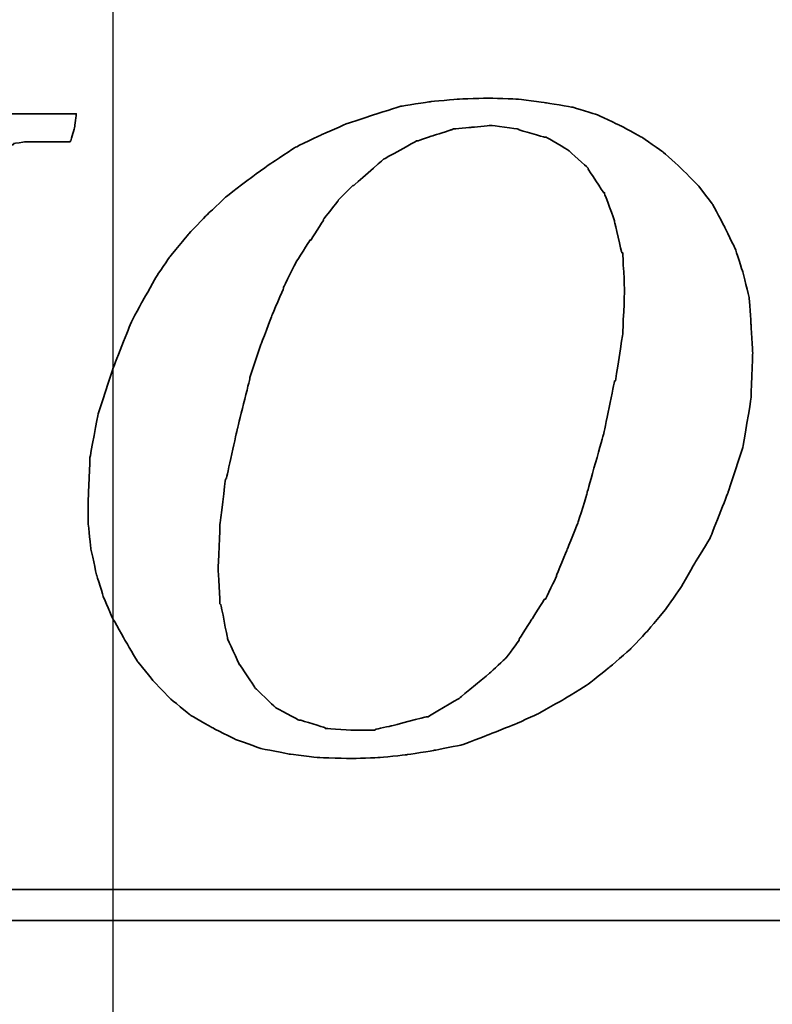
# Model space of a CAD drawing. Header units: millimetres. Extents: x -227 to 3135, y -1502 to 860.
# Tile 577 of 582: x 1249.36 to 1254.26, y -205.84 to -199.43. Entities that reach past the tile are written whole.
import ezdxf

# ---------------------------------------------------------------- set-up
doc = ezdxf.new("R2010")
doc.units = ezdxf.units.MM
doc.layers.add('2', color=7, linetype='CONTINUOUS', true_color=0xffffff)
doc.layers.add('DIM', color=4, linetype='CONTINUOUS')
doc.layers.add('layer 1', color=7, linetype='CONTINUOUS')

# ---------------------------------------------------------------- blocks, each defined once
blk = doc.blocks.new('TBI MOTION logo(完整正式版)')
at = {"layer": 'layer 1', "color": 22, "lineweight": 35}
for points, knots in [([(35.79625, -6.98375), (35.79625, -6.98375), (36.23125, -7.43875), (36.23125, -7.43875), (36.23125, -7.43875), (36.23125, -7.43875), (36.75625, -7.87125), (36.75625, -7.87125), (36.75625, -7.87125), (36.75625, -7.87125), (37.33125, -8.20375), (37.33125, -8.20375), (37.33125, -8.20375), (37.33125, -8.20375), (37.95625, -8.51875), (37.95625, -8.51875), (37.95625, -8.51875), (37.95625, -8.51875), (38.62625, -8.75875), (38.62625, -8.75875), (38.62625, -8.75875), (38.62625, -8.75875), (39.37125, -8.90375), (39.37125, -8.90375), (39.37125, -8.90375), (39.37125, -8.90375), (40.14125, -8.99875), (40.14125, -8.99875), (40.14125, -8.99875), (40.14125, -8.99875), (41.02625, -9.02375), (41.02625, -9.02375), (41.02625, -9.02375), (41.02625, -9.02375), (41.74625, -8.99875), (41.74625, -8.99875), (41.74625, -8.99875), (41.74625, -8.99875), (42.46625, -8.92375), (42.46625, -8.92375), (42.46625, -8.92375), (42.46625, -8.92375), (43.21125, -8.80625), (43.21125, -8.80625), (43.21125, -8.80625), (43.21125, -8.80625), (43.93125, -8.66375), (43.93125, -8.66375), (43.93125, -8.66375), (43.93125, -8.66375), (44.62625, -8.39875), (44.62625, -8.39875), (44.62625, -8.39875), (44.62625, -8.39875), (45.29625, -8.13375), (45.29625, -8.13375), (45.29625, -8.13375), (45.29625, -8.13375), (45.94625, -7.84375), (45.94625, -7.84375), (45.94625, -7.84375), (45.94625, -7.84375), (46.61625, -7.46375), (46.61625, -7.46375), (46.61625, -7.46375), (46.61625, -7.46375), (47.24125, -7.07875), (47.24125, -7.07875), (47.24125, -7.07875), (47.24125, -7.07875), (47.81625, -6.62375), (47.81625, -6.62375), (47.81625, -6.62375), (47.81625, -6.62375), (48.36875, -6.14375), (48.36875, -6.14375), (48.36875, -6.14375), (48.36875, -6.14375), (48.84625, -5.64125), (48.84625, -5.64125), (48.84625, -5.64125), (48.84625, -5.64125), (49.32625, -5.06375), (49.32625, -5.06375), (49.32625, -5.06375), (49.32625, -5.06375), (49.71125, -4.51374), (49.71125, -4.51374), (49.71125, -4.51374), (49.71125, -4.51374), (50.09625, -3.83874), (50.09625, -3.83874), (50.09625, -3.83874), (50.09625, -3.83874), (50.48125, -3.21374), (50.48125, -3.21374), (50.48125, -3.21374), (50.48125, -3.21374), (50.96125, -1.99125), (50.96125, -1.99125), (50.96125, -1.99125), (50.96125, -1.99125), (51.34375, -0.81875), (51.34375, -0.81875), (51.34375, -0.81875), (51.34375, -0.81875), (51.56125, 0.45624), (51.56125, 0.45624), (51.56125, 0.45624), (51.56125, 0.45624), (51.60625, 1.67624), (51.60625, 1.67624), (51.60625, 1.67624), (51.60625, 1.67624), (51.56125, 2.44625), (51.56125, 2.44625), (51.56125, 2.44625), (51.56125, 2.44625), (51.51125, 3.14125), (51.51125, 3.14125), (51.51125, 3.14125), (51.51125, 3.14125), (51.34375, 3.81125), (51.34375, 3.81125), (51.34375, 3.81125), (51.34375, 3.81125), (51.15125, 4.41125), (51.15125, 4.41125), (51.15125, 4.41125), (51.15125, 4.41125), (50.86125, 5.01125), (50.86125, 5.01125), (50.86125, 5.01125), (50.86125, 5.01125), (50.55125, 5.58875), (50.55125, 5.58875), (50.55125, 5.58875), (50.55125, 5.58875), (50.16625, 6.09125), (50.16625, 6.09125), (50.16625, 6.09125), (50.16625, 6.09125), (49.71125, 6.54875), (49.71125, 6.54875), (49.71125, 6.54875), (49.71125, 6.54875), (49.23125, 6.98125), (49.23125, 6.98125), (49.23125, 6.98125), (49.23125, 6.98125), (48.67875, 7.36625), (48.67875, 7.36625), (48.67875, 7.36625), (48.67875, 7.36625), (48.10375, 7.67625), (48.10375, 7.67625), (48.10375, 7.67625), (48.10375, 7.67625), (47.48125, 7.96375), (47.48125, 7.96375), (47.48125, 7.96375), (47.48125, 7.96375), (46.85625, 8.15625), (46.85625, 8.15625), (46.85625, 8.15625), (46.85625, 8.15625), (46.13625, 8.27624), (46.13625, 8.27624), (46.13625, 8.27624), (46.13625, 8.27624), (45.39125, 8.37125), (45.39125, 8.37125), (45.39125, 8.37125), (45.39125, 8.37125), (44.62625, 8.39624), (44.62625, 8.39624), (44.62625, 8.39624), (44.62625, 8.39624), (43.83625, 8.37125), (43.83625, 8.37125), (43.83625, 8.37125), (43.83625, 8.37125), (43.09125, 8.30125), (43.09125, 8.30125), (43.09125, 8.30125), (43.09125, 8.30125), (42.32125, 8.18125), (42.32125, 8.18125), (42.32125, 8.18125), (42.32125, 8.18125), (41.62875, 7.96375), (41.62875, 7.96375), (41.62875, 7.96375), (41.62875, 7.96375), (40.90625, 7.72625), (40.90625, 7.72625), (40.90625, 7.72625), (40.90625, 7.72625), (40.23624, 7.43625), (40.23624, 7.43625), (40.23624, 7.43625), (40.23624, 7.43625), (39.54124, 7.10125), (39.54124, 7.10125), (39.54124, 7.10125), (39.54124, 7.10125), (38.91625, 6.69125), (38.91625, 6.69125), (38.91625, 6.69125), (38.91625, 6.69125), (38.31625, 6.26125), (38.31625, 6.26125), (38.31625, 6.26125), (38.31625, 6.26125), (37.69125, 5.78125), (37.69125, 5.78125), (37.69125, 5.78125), (37.69125, 5.78125), (37.18625, 5.30125), (37.18625, 5.30125), (37.18625, 5.30125), (37.18625, 5.30125), (36.70625, 4.79624), (36.70625, 4.79624), (36.70625, 4.79624), (36.70625, 4.79624), (36.23125, 4.22125), (36.23125, 4.22125), (36.23125, 4.22125), (36.23125, 4.22125), (35.87124, 3.69375), (35.87124, 3.69375), (35.87124, 3.69375), (35.87124, 3.69375), (35.53125, 3.09125), (35.53125, 3.09125), (35.53125, 3.09125), (35.53125, 3.09125), (35.19875, 2.47125), (35.19875, 2.47125), (35.19875, 2.47125), (35.19875, 2.47125), (34.71625, 1.24625), (34.71625, 1.24625), (34.71625, 1.24625), (34.71625, 1.24625), (34.33125, 0.06874), (34.33125, 0.06874), (34.33125, 0.06874), (34.33125, 0.06874), (34.11625, -1.07875), (34.11625, -1.07875), (34.11625, -1.07875), (34.11625, -1.07875), (34.07125, -2.15875), (34.07125, -2.15875), (34.07125, -2.15875), (34.07125, -2.15875), (34.07125, -2.85375), (34.07125, -2.85375), (34.07125, -2.85375), (34.07125, -2.85375), (34.14125, -3.50375), (34.14125, -3.50375), (34.14125, -3.50375), (34.14125, -3.50375), (34.28625, -4.17375), (34.28625, -4.17375), (34.28625, -4.17375), (34.28625, -4.17375), (34.47625, -4.77624), (34.47625, -4.77624), (34.47625, -4.77624), (34.47625, -4.77624), (34.71625, -5.32625), (34.71625, -5.32625), (34.71625, -5.32625), (34.71625, -5.32625), (35.05375, -5.92875), (35.05375, -5.92875), (35.05375, -5.92875), (35.05375, -5.92875), (35.36375, -6.45375), (35.36375, -6.45375), (35.36375, -6.45375), (35.36375, -6.45375), (35.79625, -6.98375), (35.79625, -6.98375)], [0, 0, 0, 0, 0.01388889, 0.01388889, 0.01388889, 0.0138889, 0.02777778, 0.02777778, 0.02777778, 0.02777779, 0.04166667, 0.04166667, 0.04166667, 0.04166668, 0.05555556, 0.05555556, 0.05555556, 0.05555557, 0.06944444, 0.06944444, 0.06944444, 0.06944445, 0.08333333, 0.08333333, 0.08333333, 0.08333334, 0.09722222, 0.09722222, 0.09722222, 0.09722223, 0.11111111, 0.11111111, 0.11111111, 0.11111112, 0.125, 0.125, 0.125, 0.12500001, 0.13888889, 0.13888889, 0.13888889, 0.1388889, 0.15277778, 0.15277778, 0.15277778, 0.15277779, 0.16666667, 0.16666667, 0.16666667, 0.16666668, 0.18055556, 0.18055556, 0.18055556, 0.18055557, 0.19444444, 0.19444444, 0.19444444, 0.19444445, 0.20833333, 0.20833333, 0.20833333, 0.20833334, 0.22222222, 0.22222222, 0.22222222, 0.22222223, 0.23611111, 0.23611111, 0.23611111, 0.23611112, 0.25, 0.25, 0.25, 0.25000001, 0.26388889, 0.26388889, 0.26388889, 0.2638889, 0.27777778, 0.27777778, 0.27777778, 0.27777779, 0.29166667, 0.29166667, 0.29166667, 0.29166668, 0.30555556, 0.30555556, 0.30555556, 0.30555557, 0.31944444, 0.31944444, 0.31944444, 0.31944445, 0.33333333, 0.33333333, 0.33333333, 0.33333334, 0.34722222, 0.34722222, 0.34722222, 0.34722223, 0.36111111, 0.36111111, 0.36111111, 0.36111112, 0.375, 0.375, 0.375, 0.37500001, 0.38888889, 0.38888889, 0.38888889, 0.3888889, 0.40277778, 0.40277778, 0.40277778, 0.40277779, 0.41666667, 0.41666667, 0.41666667, 0.41666668, 0.43055556, 0.43055556, 0.43055556, 0.43055557, 0.44444444, 0.44444444, 0.44444444, 0.44444445, 0.45833333, 0.45833333, 0.45833333, 0.45833334, 0.47222222, 0.47222222, 0.47222222, 0.47222223, 0.48611111, 0.48611111, 0.48611111, 0.48611112, 0.5, 0.5, 0.5, 0.50000001, 0.51388889, 0.51388889, 0.51388889, 0.5138889, 0.52777778, 0.52777778, 0.52777778, 0.52777779, 0.54166667, 0.54166667, 0.54166667, 0.54166668, 0.55555556, 0.55555556, 0.55555556, 0.55555557, 0.56944444, 0.56944444, 0.56944444, 0.56944445, 0.58333333, 0.58333333, 0.58333333, 0.58333334, 0.59722222, 0.59722222, 0.59722222, 0.59722223, 0.61111111, 0.61111111, 0.61111111, 0.61111112, 0.625, 0.625, 0.625, 0.62500001, 0.63888889, 0.63888889, 0.63888889, 0.6388889, 0.65277778, 0.65277778, 0.65277778, 0.65277779, 0.66666667, 0.66666667, 0.66666667, 0.66666668, 0.68055556, 0.68055556, 0.68055556, 0.68055557, 0.69444444, 0.69444444, 0.69444444, 0.69444445, 0.70833333, 0.70833333, 0.70833333, 0.70833334, 0.72222222, 0.72222222, 0.72222222, 0.72222223, 0.73611111, 0.73611111, 0.73611111, 0.73611112, 0.75, 0.75, 0.75, 0.75000001, 0.76388889, 0.76388889, 0.76388889, 0.7638889, 0.77777778, 0.77777778, 0.77777778, 0.77777779, 0.79166667, 0.79166667, 0.79166667, 0.79166668, 0.80555556, 0.80555556, 0.80555556, 0.80555557, 0.81944444, 0.81944444, 0.81944444, 0.81944445, 0.83333333, 0.83333333, 0.83333333, 0.83333334, 0.84722222, 0.84722222, 0.84722222, 0.84722223, 0.86111111, 0.86111111, 0.86111111, 0.86111112, 0.875, 0.875, 0.875, 0.87500001, 0.88888889, 0.88888889, 0.88888889, 0.8888889, 0.90277778, 0.90277778, 0.90277778, 0.90277779, 0.91666667, 0.91666667, 0.91666667, 0.91666668, 0.93055556, 0.93055556, 0.93055556, 0.93055557, 0.94444444, 0.94444444, 0.94444444, 0.94444445, 0.95833333, 0.95833333, 0.95833333, 0.95833334, 0.97222222, 0.97222222, 0.97222222, 0.97222223, 0.98611111, 0.98611111, 0.98611111, 0.98611112, 1, 1, 1, 1]), ([(22.26375, -7.94375), (22.26375, -7.94375), (22.26375, -7.96625), (22.26375, -7.96625), (22.26375, -7.96625), (22.26375, -7.96625), (22.24125, -7.99125), (22.24125, -7.99125), (22.24125, -7.99125), (22.24125, -7.99125), (22.14625, -8.34875), (22.14625, -8.34875), (22.14625, -8.34875), (22.14625, -8.34875), (22.07625, -8.68625), (22.07625, -8.68625), (22.07625, -8.68625), (22.07625, -8.68625), (22.17125, -8.68625), (22.17125, -8.68625), (22.17125, -8.68625), (22.17125, -8.68625), (22.55375, -8.68625), (22.55375, -8.68625), (22.55375, -8.68625), (22.55375, -8.68625), (23.08125, -8.68625), (23.08125, -8.68625), (23.08125, -8.68625), (23.08125, -8.68625), (23.70375, -8.68625), (23.70375, -8.68625), (23.70375, -8.68625), (23.70375, -8.68625), (24.42625, -8.68625), (24.42625, -8.68625), (24.42625, -8.68625), (24.42625, -8.68625), (25.91125, -8.68625), (25.91125, -8.68625), (25.91125, -8.68625), (25.91125, -8.68625), (27.40125, -8.68625), (27.40125, -8.68625), (27.40125, -8.68625), (27.40125, -8.68625), (28.11875, -8.68625), (28.11875, -8.68625), (28.11875, -8.68625), (28.11875, -8.68625), (28.74125, -8.68625), (28.74125, -8.68625), (28.74125, -8.68625), (28.74125, -8.68625), (29.22125, -8.68625), (29.22125, -8.68625), (29.22125, -8.68625), (29.22125, -8.68625), (29.65625, -8.68625), (29.65625, -8.68625), (29.65625, -8.68625), (29.65625, -8.68625), (29.84875, -8.68625), (29.84875, -8.68625), (29.84875, -8.68625), (29.84875, -8.68625), (29.84875, -8.63875), (29.84875, -8.63875), (29.84875, -8.63875), (29.84875, -8.63875), (29.87125, -8.63875), (29.87125, -8.63875), (29.87125, -8.63875), (29.87125, -8.63875), (29.96875, -8.27875), (29.96875, -8.27875), (29.96875, -8.27875), (29.96875, -8.27875), (30.04125, -7.94375), (30.04125, -7.94375), (30.04125, -7.94375), (30.04125, -7.94375), (29.65625, -7.94375), (29.65625, -7.94375), (29.65625, -7.94375), (29.65625, -7.94375), (29.22125, -7.94375), (29.22125, -7.94375), (29.22125, -7.94375), (29.22125, -7.94375), (29.08125, -7.94375), (29.08125, -7.94375), (29.08125, -7.94375), (29.08125, -7.94375), (29.03125, -7.94375), (29.03125, -7.94375), (29.03125, -7.94375), (29.03125, -7.94375), (28.45625, -7.89375), (28.45625, -7.89375), (28.45625, -7.89375), (28.45625, -7.89375), (28.43125, -7.87125), (28.43125, -7.87125), (28.43125, -7.87125), (28.43125, -7.87125), (28.19125, -7.82375), (28.19125, -7.82375), (28.19125, -7.82375), (28.19125, -7.82375), (28.16625, -7.82375), (28.16625, -7.82375), (28.16625, -7.82375), (28.16625, -7.82375), (28.14625, -7.82375), (28.14625, -7.82375), (28.14625, -7.82375), (28.14625, -7.82375), (27.95125, -7.72375), (27.95125, -7.72375), (27.95125, -7.72375), (27.95125, -7.72375), (27.92625, -7.70375), (27.92625, -7.70375), (27.92625, -7.70375), (27.92625, -7.70375), (27.90625, -7.67875), (27.90625, -7.67875), (27.90625, -7.67875), (27.90625, -7.67875), (27.76125, -7.48875), (27.76125, -7.48875), (27.76125, -7.48875), (27.76125, -7.48875), (27.73375, -7.43875), (27.73375, -7.43875), (27.73375, -7.43875), (27.73375, -7.43875), (27.71125, -7.38875), (27.71125, -7.38875), (27.71125, -7.38875), (27.71125, -7.38875), (27.66625, -7.12875), (27.66625, -7.12875), (27.66625, -7.12875), (27.66625, -7.12875), (27.66625, -7.10375), (27.66625, -7.10375), (27.66625, -7.10375), (27.66625, -7.10375), (27.66625, -7.05375), (27.66625, -7.05375), (27.66625, -7.05375), (27.66625, -7.05375), (27.66625, -7.00875), (27.66625, -7.00875), (27.66625, -7.00875), (27.66625, -7.00875), (27.71125, -6.69625), (27.71125, -6.69625), (27.71125, -6.69625), (27.71125, -6.69625), (27.71125, -6.67125), (27.71125, -6.67125), (27.71125, -6.67125), (27.71125, -6.67125), (27.73375, -6.64875), (27.73375, -6.64875), (27.73375, -6.64875), (27.73375, -6.64875), (27.78625, -6.50375), (27.78625, -6.50375), (27.78625, -6.50375), (27.78625, -6.50375), (27.83125, -6.38375), (27.83125, -6.38375), (27.83125, -6.38375), (27.83125, -6.38375), (27.88125, -6.14375), (27.88125, -6.14375), (27.88125, -6.14375), (27.88125, -6.14375), (27.88125, -6.11875), (27.88125, -6.11875), (27.88125, -6.11875), (27.88125, -6.11875), (27.97625, -5.85375), (27.97625, -5.85375), (27.97625, -5.85375), (27.97625, -5.85375), (28.07375, -5.47125), (28.07375, -5.47125), (28.07375, -5.47125), (28.07375, -5.47125), (28.26625, -4.65375), (28.26625, -4.65375), (28.26625, -4.65375), (28.26625, -4.65375), (28.26625, -4.63375), (28.26625, -4.63375), (28.26625, -4.63375), (28.26625, -4.63375), (28.55125, -3.67374), (28.55125, -3.67374), (28.55125, -3.67374), (28.55125, -3.67374), (28.84125, -2.59374), (28.84125, -2.59374), (28.84125, -2.59374), (28.84125, -2.59374), (29.46125, -0.19375), (29.46125, -0.19375), (29.46125, -0.19375), (29.46125, -0.19375), (30.08625, 2.20624), (30.08625, 2.20624), (30.08625, 2.20624), (30.08625, 2.20624), (30.37625, 3.30875), (30.37625, 3.30875), (30.37625, 3.30875), (30.37625, 3.30875), (30.37625, 3.33125), (30.37625, 3.33125), (30.37625, 3.33125), (30.37625, 3.33125), (30.66125, 4.27125), (30.66125, 4.27125), (30.66125, 4.27125), (30.66125, 4.27125), (30.66125, 4.31875), (30.66125, 4.31875), (30.66125, 4.31875), (30.66125, 4.31875), (30.85625, 5.13125), (30.85625, 5.13125), (30.85625, 5.13125), (30.85625, 5.13125), (30.95125, 5.47125), (30.95125, 5.47125), (30.95125, 5.47125), (30.95125, 5.47125), (30.95125, 5.49125), (30.95125, 5.49125), (30.95125, 5.49125), (30.95125, 5.49125), (31.04625, 5.75625), (31.04625, 5.75625), (31.04625, 5.75625), (31.04625, 5.75625), (31.09625, 5.97125), (31.09625, 5.97125), (31.09625, 5.97125), (31.09625, 5.97125), (31.09625, 5.99624), (31.09625, 5.99624), (31.09625, 5.99624), (31.09625, 5.99624), (31.14375, 6.16625), (31.14375, 6.16625), (31.14375, 6.16625), (31.14375, 6.16625), (31.14375, 6.18625), (31.14375, 6.18625), (31.14375, 6.18625), (31.14375, 6.18625), (31.16624, 6.28625), (31.16624, 6.28625), (31.16624, 6.28625), (31.16624, 6.28625), (31.16624, 6.33124), (31.16624, 6.33124), (31.16624, 6.33124), (31.16624, 6.33124), (31.19125, 6.38124), (31.19125, 6.38124), (31.19125, 6.38124), (31.19125, 6.38124), (31.38125, 6.71625), (31.38125, 6.71625), (31.38125, 6.71625), (31.38125, 6.71625), (31.40624, 6.74125), (31.40624, 6.74125), (31.40624, 6.74125), (31.40624, 6.74125), (31.43125, 6.76625), (31.43125, 6.76625), (31.43125, 6.76625), (31.43125, 6.76625), (31.64625, 7.00624), (31.64625, 7.00624), (31.64625, 7.00624), (31.64625, 7.00624), (31.67125, 7.00624), (31.67125, 7.00624), (31.67125, 7.00624), (31.67125, 7.00624), (31.69625, 7.00624), (31.69625, 7.00624), (31.69625, 7.00624), (31.69625, 7.00624), (31.83875, 7.10125), (31.83875, 7.10125), (31.83875, 7.10125), (31.83875, 7.10125), (31.86124, 7.12624), (31.86124, 7.12624), (31.86124, 7.12624), (31.86124, 7.12624), (31.88625, 7.12624), (31.88625, 7.12624), (31.88625, 7.12624), (31.88625, 7.12624), (32.10124, 7.17125), (32.10124, 7.17125), (32.10124, 7.17125), (32.10124, 7.17125), (32.10124, 7.19624), (32.10124, 7.19624), (32.10124, 7.19624), (32.10124, 7.19624), (32.39125, 7.24624), (32.39125, 7.24624), (32.39125, 7.24624), (32.39125, 7.24624), (32.41624, 7.24624), (32.41624, 7.24624), (32.41624, 7.24624), (32.41624, 7.24624), (32.43624, 7.24624), (32.43624, 7.24624), (32.43624, 7.24624), (32.43624, 7.24624), (32.72375, 7.24624), (32.72375, 7.24624), (32.72375, 7.24624), (32.72375, 7.24624), (32.79624, 7.24624), (32.79624, 7.24624), (32.79624, 7.24624), (32.79624, 7.24624), (32.89625, 7.24624), (32.89625, 7.24624), (32.89625, 7.24624), (32.89625, 7.24624), (33.23124, 7.24624), (33.23124, 7.24624), (33.23124, 7.24624), (33.23124, 7.24624), (33.59125, 7.24624), (33.59125, 7.24624), (33.59125, 7.24624), (33.59125, 7.24624), (33.61625, 7.29125), (33.61625, 7.29125), (33.61625, 7.29125), (33.61625, 7.29125), (33.71125, 7.62625), (33.71125, 7.62625), (33.71125, 7.62625), (33.71125, 7.62625), (33.75625, 7.98625), (33.75625, 7.98625), (33.75625, 7.98625), (33.75625, 7.98625), (33.63625, 7.98625), (33.63625, 7.98625), (33.63625, 7.98625), (33.63625, 7.98625), (33.23124, 7.98625), (33.23124, 7.98625), (33.23124, 7.98625), (33.23124, 7.98625), (32.67875, 7.98625), (32.67875, 7.98625), (32.67875, 7.98625), (32.67875, 7.98625), (32.05625, 7.98625), (32.05625, 7.98625), (32.05625, 7.98625), (32.05625, 7.98625), (31.35625, 7.98625), (31.35625, 7.98625), (31.35625, 7.98625), (31.35625, 7.98625), (29.80125, 7.98625), (29.80125, 7.98625), (29.80125, 7.98625), (29.80125, 7.98625), (28.26625, 7.98625), (28.26625, 7.98625), (28.26625, 7.98625), (28.26625, 7.98625), (27.59125, 7.98625), (27.59125, 7.98625), (27.59125, 7.98625), (27.59125, 7.98625), (26.91875, 7.98625), (26.91875, 7.98625), (26.91875, 7.98625), (26.91875, 7.98625), (26.39125, 7.98625), (26.39125, 7.98625), (26.39125, 7.98625), (26.39125, 7.98625), (25.96125, 7.98625), (25.96125, 7.98625), (25.96125, 7.98625), (25.96125, 7.98625), (25.76875, 7.98625), (25.76875, 7.98625), (25.76875, 7.98625), (25.76875, 7.98625), (25.76875, 7.96375), (25.76875, 7.96375), (25.76875, 7.96375), (25.76875, 7.96375), (25.74625, 7.94125), (25.74625, 7.94125), (25.74625, 7.94125), (25.74625, 7.94125), (25.64875, 7.55625), (25.64875, 7.55625), (25.64875, 7.55625), (25.64875, 7.55625), (25.57625, 7.24624), (25.57625, 7.24624), (25.57625, 7.24624), (25.57625, 7.24624), (25.59875, 7.24624), (25.59875, 7.24624), (25.59875, 7.24624), (25.59875, 7.24624), (26.01125, 7.24624), (26.01125, 7.24624), (26.01125, 7.24624), (26.01125, 7.24624), (26.48625, 7.24624), (26.48625, 7.24624), (26.48625, 7.24624), (26.48625, 7.24624), (26.60625, 7.24624), (26.60625, 7.24624), (26.60625, 7.24624), (26.60625, 7.24624), (26.63125, 7.24624), (26.63125, 7.24624), (26.63125, 7.24624), (26.63125, 7.24624), (26.68125, 7.24624), (26.68125, 7.24624), (26.68125, 7.24624), (26.68125, 7.24624), (26.70625, 7.24624), (26.70625, 7.24624), (26.70625, 7.24624), (26.70625, 7.24624), (26.96625, 7.24624), (26.96625, 7.24624), (26.96625, 7.24624), (26.96625, 7.24624), (26.99125, 7.21875), (26.99125, 7.21875), (26.99125, 7.21875), (26.99125, 7.21875), (27.23375, 7.17125), (27.23375, 7.17125), (27.23375, 7.17125), (27.23375, 7.17125), (27.40125, 7.12624), (27.40125, 7.12624), (27.40125, 7.12624), (27.40125, 7.12624), (27.56625, 7.07624), (27.56625, 7.07624), (27.56625, 7.07624), (27.56625, 7.07624), (27.61375, 7.07624), (27.61375, 7.07624), (27.61375, 7.07624), (27.61375, 7.07624), (27.64125, 7.07624), (27.64125, 7.07624), (27.64125, 7.07624), (27.64125, 7.07624), (27.66625, 7.02624), (27.66625, 7.02624), (27.66625, 7.02624), (27.66625, 7.02624), (27.85625, 6.86125), (27.85625, 6.86125), (27.85625, 6.86125), (27.85625, 6.86125), (27.88125, 6.81125), (27.88125, 6.81125), (27.88125, 6.81125), (27.88125, 6.81125), (27.88125, 6.76625), (27.88125, 6.76625), (27.88125, 6.76625), (27.88125, 6.76625), (27.92625, 6.47625), (27.92625, 6.47625), (27.92625, 6.47625), (27.92625, 6.47625), (27.95125, 6.45124), (27.95125, 6.45124), (27.95125, 6.45124), (27.95125, 6.45124), (27.95125, 6.42625), (27.95125, 6.42625), (27.95125, 6.42625), (27.95125, 6.42625), (27.95125, 6.40625), (27.95125, 6.40625), (27.95125, 6.40625), (27.95125, 6.40625), (27.92625, 6.35625), (27.92625, 6.35625), (27.92625, 6.35625), (27.92625, 6.35625), (27.92625, 6.33124), (27.92625, 6.33124), (27.92625, 6.33124), (27.92625, 6.33124), (27.90625, 5.99624), (27.90625, 5.99624), (27.90625, 5.99624), (27.90625, 5.99624), (27.88125, 5.89875), (27.88125, 5.89875), (27.88125, 5.89875), (27.88125, 5.89875), (27.85625, 5.87625), (27.85625, 5.87625), (27.85625, 5.87625), (27.85625, 5.87625), (27.85625, 5.85125), (27.85625, 5.85125), (27.85625, 5.85125), (27.85625, 5.85125), (27.85625, 5.82625), (27.85625, 5.82625), (27.85625, 5.82625), (27.85625, 5.82625), (27.83125, 5.82625), (27.83125, 5.82625), (27.83125, 5.82625), (27.83125, 5.82625), (27.78625, 5.63625), (27.78625, 5.63625), (27.78625, 5.63625), (27.78625, 5.63625), (27.78625, 5.61125), (27.78625, 5.61125), (27.78625, 5.61125), (27.78625, 5.61125), (27.78625, 5.58875), (27.78625, 5.58875), (27.78625, 5.58875), (27.78625, 5.58875), (27.68625, 5.42125), (27.68625, 5.42125), (27.68625, 5.42125), (27.68625, 5.42125), (27.66625, 5.13125), (27.66625, 5.13125), (27.66625, 5.13125), (27.66625, 5.13125), (27.64125, 5.10874), (27.64125, 5.10874), (27.64125, 5.10874), (27.64125, 5.10874), (27.64125, 5.08625), (27.64125, 5.08625), (27.64125, 5.08625), (27.64125, 5.08625), (27.52125, 4.75124), (27.52125, 4.75124), (27.52125, 4.75124), (27.52125, 4.75124), (27.30625, 3.95625), (27.30625, 3.95625), (27.30625, 3.95625), (27.30625, 3.95625), (27.03875, 2.97125), (27.03875, 2.97125), (27.03875, 2.97125), (27.03875, 2.97125), (26.75375, 1.87125), (26.75375, 1.87125), (26.75375, 1.87125), (26.75375, 1.87125), (26.12625, -0.50374), (26.12625, -0.50374), (26.12625, -0.50374), (26.12625, -0.50374), (25.50625, -2.85375), (25.50625, -2.85375), (25.50625, -2.85375), (25.50625, -2.85375), (25.21625, -3.95875), (25.21625, -3.95875), (25.21625, -3.95875), (25.21625, -3.95875), (25.21625, -3.98375), (25.21625, -3.98375), (25.21625, -3.98375), (25.21625, -3.98375), (24.93125, -4.94375), (24.93125, -4.94375), (24.93125, -4.94375), (24.93125, -4.94375), (24.73625, -5.78375), (24.73625, -5.78375), (24.73625, -5.78375), (24.73625, -5.78375), (24.64125, -6.11875), (24.64125, -6.11875), (24.64125, -6.11875), (24.64125, -6.11875), (24.64125, -6.14375), (24.64125, -6.14375), (24.64125, -6.14375), (24.64125, -6.14375), (24.54625, -6.40875), (24.54625, -6.40875), (24.54625, -6.40875), (24.54625, -6.40875), (24.49625, -6.64875), (24.49625, -6.64875), (24.49625, -6.64875), (24.49625, -6.64875), (24.49625, -6.67125), (24.49625, -6.67125), (24.49625, -6.67125), (24.49625, -6.67125), (24.45125, -6.81375), (24.45125, -6.81375), (24.45125, -6.81375), (24.45125, -6.81375), (24.40125, -6.95875), (24.40125, -6.95875), (24.40125, -6.95875), (24.40125, -6.95875), (24.23375, -7.34375), (24.23375, -7.34375), (24.23375, -7.34375), (24.23375, -7.34375), (24.23375, -7.36875), (24.23375, -7.36875), (24.23375, -7.36875), (24.23375, -7.36875), (24.20875, -7.38875), (24.20875, -7.38875), (24.20875, -7.38875), (24.20875, -7.38875), (23.94625, -7.67875), (23.94625, -7.67875), (23.94625, -7.67875), (23.94625, -7.67875), (23.92125, -7.70375), (23.92125, -7.70375), (23.92125, -7.70375), (23.92125, -7.70375), (23.87125, -7.72375), (23.87125, -7.72375), (23.87125, -7.72375), (23.87125, -7.72375), (23.53875, -7.87125), (23.53875, -7.87125), (23.53875, -7.87125), (23.53875, -7.87125), (23.51125, -7.87125), (23.51125, -7.87125), (23.51125, -7.87125), (23.51125, -7.87125), (23.49125, -7.89375), (23.49125, -7.89375), (23.49125, -7.89375), (23.49125, -7.89375), (23.05625, -7.94375), (23.05625, -7.94375), (23.05625, -7.94375), (23.05625, -7.94375), (23.03625, -7.94375), (23.03625, -7.94375), (23.03625, -7.94375), (23.03625, -7.94375), (22.98625, -7.94375), (22.98625, -7.94375), (22.98625, -7.94375), (22.98625, -7.94375), (22.88875, -7.94375), (22.88875, -7.94375), (22.88875, -7.94375), (22.88875, -7.94375), (22.55375, -7.94375), (22.55375, -7.94375), (22.55375, -7.94375), (22.55375, -7.94375), (22.26375, -7.94375), (22.26375, -7.94375)], [0, 0, 0, 0, 0.00568182, 0.00568182, 0.00568182, 0.00568183, 0.01136364, 0.01136364, 0.01136364, 0.01136365, 0.01704545, 0.01704545, 0.01704545, 0.01704546, 0.02272727, 0.02272727, 0.02272727, 0.02272728, 0.02840909, 0.02840909, 0.02840909, 0.0284091, 0.03409091, 0.03409091, 0.03409091, 0.03409092, 0.03977273, 0.03977273, 0.03977273, 0.03977274, 0.04545455, 0.04545455, 0.04545455, 0.04545456, 0.05113636, 0.05113636, 0.05113636, 0.05113637, 0.05681818, 0.05681818, 0.05681818, 0.05681819, 0.0625, 0.0625, 0.0625, 0.06250001, 0.06818182, 0.06818182, 0.06818182, 0.06818183, 0.07386364, 0.07386364, 0.07386364, 0.07386365, 0.07954545, 0.07954545, 0.07954545, 0.07954546, 0.08522727, 0.08522727, 0.08522727, 0.08522728, 0.09090909, 0.09090909, 0.09090909, 0.0909091, 0.09659091, 0.09659091, 0.09659091, 0.09659092, 0.10227273, 0.10227273, 0.10227273, 0.10227274, 0.10795455, 0.10795455, 0.10795455, 0.10795456, 0.11363636, 0.11363636, 0.11363636, 0.11363637, 0.11931818, 0.11931818, 0.11931818, 0.11931819, 0.125, 0.125, 0.125, 0.12500001, 0.13068182, 0.13068182, 0.13068182, 0.13068183, 0.13636364, 0.13636364, 0.13636364, 0.13636365, 0.14204545, 0.14204545, 0.14204545, 0.14204546, 0.14772727, 0.14772727, 0.14772727, 0.14772728, 0.15340909, 0.15340909, 0.15340909, 0.1534091, 0.15909091, 0.15909091, 0.15909091, 0.15909092, 0.16477273, 0.16477273, 0.16477273, 0.16477274, 0.17045455, 0.17045455, 0.17045455, 0.17045456, 0.17613636, 0.17613636, 0.17613636, 0.17613637, 0.18181818, 0.18181818, 0.18181818, 0.18181819, 0.1875, 0.1875, 0.1875, 0.18750001, 0.19318182, 0.19318182, 0.19318182, 0.19318183, 0.19886364, 0.19886364, 0.19886364, 0.19886365, 0.20454545, 0.20454545, 0.20454545, 0.20454546, 0.21022727, 0.21022727, 0.21022727, 0.21022728, 0.21590909, 0.21590909, 0.21590909, 0.2159091, 0.22159091, 0.22159091, 0.22159091, 0.22159092, 0.22727273, 0.22727273, 0.22727273, 0.22727274, 0.23295455, 0.23295455, 0.23295455, 0.23295456, 0.23863636, 0.23863636, 0.23863636, 0.23863637, 0.24431818, 0.24431818, 0.24431818, 0.24431819, 0.25, 0.25, 0.25, 0.25000001, 0.25568182, 0.25568182, 0.25568182, 0.25568183, 0.26136364, 0.26136364, 0.26136364, 0.26136365, 0.26704545, 0.26704545, 0.26704545, 0.26704546, 0.27272727, 0.27272727, 0.27272727, 0.27272728, 0.27840909, 0.27840909, 0.27840909, 0.2784091, 0.28409091, 0.28409091, 0.28409091, 0.28409092, 0.28977273, 0.28977273, 0.28977273, 0.28977274, 0.29545455, 0.29545455, 0.29545455, 0.29545456, 0.30113636, 0.30113636, 0.30113636, 0.30113637, 0.30681818, 0.30681818, 0.30681818, 0.30681819, 0.3125, 0.3125, 0.3125, 0.31250001, 0.31818182, 0.31818182, 0.31818182, 0.31818183, 0.32386364, 0.32386364, 0.32386364, 0.32386365, 0.32954545, 0.32954545, 0.32954545, 0.32954546, 0.33522727, 0.33522727, 0.33522727, 0.33522728, 0.34090909, 0.34090909, 0.34090909, 0.3409091, 0.34659091, 0.34659091, 0.34659091, 0.34659092, 0.35227273, 0.35227273, 0.35227273, 0.35227274, 0.35795455, 0.35795455, 0.35795455, 0.35795456, 0.36363636, 0.36363636, 0.36363636, 0.36363637, 0.36931818, 0.36931818, 0.36931818, 0.36931819, 0.375, 0.375, 0.375, 0.37500001, 0.38068182, 0.38068182, 0.38068182, 0.38068183, 0.38636364, 0.38636364, 0.38636364, 0.38636365, 0.39204545, 0.39204545, 0.39204545, 0.39204546, 0.39772727, 0.39772727, 0.39772727, 0.39772728, 0.40340909, 0.40340909, 0.40340909, 0.4034091, 0.40909091, 0.40909091, 0.40909091, 0.40909092, 0.41477273, 0.41477273, 0.41477273, 0.41477274, 0.42045455, 0.42045455, 0.42045455, 0.42045456, 0.42613636, 0.42613636, 0.42613636, 0.42613637, 0.43181818, 0.43181818, 0.43181818, 0.43181819, 0.4375, 0.4375, 0.4375, 0.43750001, 0.44318182, 0.44318182, 0.44318182, 0.44318183, 0.44886364, 0.44886364, 0.44886364, 0.44886365, 0.45454545, 0.45454545, 0.45454545, 0.45454546, 0.46022727, 0.46022727, 0.46022727, 0.46022728, 0.46590909, 0.46590909, 0.46590909, 0.4659091, 0.47159091, 0.47159091, 0.47159091, 0.47159092, 0.47727273, 0.47727273, 0.47727273, 0.47727274, 0.48295455, 0.48295455, 0.48295455, 0.48295456, 0.48863636, 0.48863636, 0.48863636, 0.48863637, 0.49431818, 0.49431818, 0.49431818, 0.49431819, 0.5, 0.5, 0.5, 0.50000001, 0.50568182, 0.50568182, 0.50568182, 0.50568183, 0.51136364, 0.51136364, 0.51136364, 0.51136365, 0.51704545, 0.51704545, 0.51704545, 0.51704546, 0.52272727, 0.52272727, 0.52272727, 0.52272728, 0.52840909, 0.52840909, 0.52840909, 0.5284091, 0.53409091, 0.53409091, 0.53409091, 0.53409092, 0.53977273, 0.53977273, 0.53977273, 0.53977274, 0.54545455, 0.54545455, 0.54545455, 0.54545456, 0.55113636, 0.55113636, 0.55113636, 0.55113637, 0.55681818, 0.55681818, 0.55681818, 0.55681819, 0.5625, 0.5625, 0.5625, 0.56250001, 0.56818182, 0.56818182, 0.56818182, 0.56818183, 0.57386364, 0.57386364, 0.57386364, 0.57386365, 0.57954545, 0.57954545, 0.57954545, 0.57954546, 0.58522727, 0.58522727, 0.58522727, 0.58522728, 0.59090909, 0.59090909, 0.59090909, 0.5909091, 0.59659091, 0.59659091, 0.59659091, 0.59659092, 0.60227273, 0.60227273, 0.60227273, 0.60227274, 0.60795455, 0.60795455, 0.60795455, 0.60795456, 0.61363636, 0.61363636, 0.61363636, 0.61363637, 0.61931818, 0.61931818, 0.61931818, 0.61931819, 0.625, 0.625, 0.625, 0.62500001, 0.63068182, 0.63068182, 0.63068182, 0.63068183, 0.63636364, 0.63636364, 0.63636364, 0.63636365, 0.64204545, 0.64204545, 0.64204545, 0.64204546, 0.64772727, 0.64772727, 0.64772727, 0.64772728, 0.65340909, 0.65340909, 0.65340909, 0.6534091, 0.65909091, 0.65909091, 0.65909091, 0.65909092, 0.66477273, 0.66477273, 0.66477273, 0.66477274, 0.67045455, 0.67045455, 0.67045455, 0.67045456, 0.67613636, 0.67613636, 0.67613636, 0.67613637, 0.68181818, 0.68181818, 0.68181818, 0.68181819, 0.6875, 0.6875, 0.6875, 0.68750001, 0.69318182, 0.69318182, 0.69318182, 0.69318183, 0.69886364, 0.69886364, 0.69886364, 0.69886365, 0.70454545, 0.70454545, 0.70454545, 0.70454546, 0.71022727, 0.71022727, 0.71022727, 0.71022728, 0.71590909, 0.71590909, 0.71590909, 0.7159091, 0.72159091, 0.72159091, 0.72159091, 0.72159092, 0.72727273, 0.72727273, 0.72727273, 0.72727274, 0.73295455, 0.73295455, 0.73295455, 0.73295456, 0.73863636, 0.73863636, 0.73863636, 0.73863637, 0.74431818, 0.74431818, 0.74431818, 0.74431819, 0.75, 0.75, 0.75, 0.75000001, 0.75568182, 0.75568182, 0.75568182, 0.75568183, 0.76136364, 0.76136364, 0.76136364, 0.76136365, 0.76704545, 0.76704545, 0.76704545, 0.76704546, 0.77272727, 0.77272727, 0.77272727, 0.77272728, 0.77840909, 0.77840909, 0.77840909, 0.7784091, 0.78409091, 0.78409091, 0.78409091, 0.78409092, 0.78977273, 0.78977273, 0.78977273, 0.78977274, 0.79545455, 0.79545455, 0.79545455, 0.79545456, 0.80113636, 0.80113636, 0.80113636, 0.80113637, 0.80681818, 0.80681818, 0.80681818, 0.80681819, 0.8125, 0.8125, 0.8125, 0.81250001, 0.81818182, 0.81818182, 0.81818182, 0.81818183, 0.82386364, 0.82386364, 0.82386364, 0.82386365, 0.82954545, 0.82954545, 0.82954545, 0.82954546, 0.83522727, 0.83522727, 0.83522727, 0.83522728, 0.84090909, 0.84090909, 0.84090909, 0.8409091, 0.84659091, 0.84659091, 0.84659091, 0.84659092, 0.85227273, 0.85227273, 0.85227273, 0.85227274, 0.85795455, 0.85795455, 0.85795455, 0.85795456, 0.86363636, 0.86363636, 0.86363636, 0.86363637, 0.86931818, 0.86931818, 0.86931818, 0.86931819, 0.875, 0.875, 0.875, 0.87500001, 0.88068182, 0.88068182, 0.88068182, 0.88068183, 0.88636364, 0.88636364, 0.88636364, 0.88636365, 0.89204545, 0.89204545, 0.89204545, 0.89204546, 0.89772727, 0.89772727, 0.89772727, 0.89772728, 0.90340909, 0.90340909, 0.90340909, 0.9034091, 0.90909091, 0.90909091, 0.90909091, 0.90909092, 0.91477273, 0.91477273, 0.91477273, 0.91477274, 0.92045455, 0.92045455, 0.92045455, 0.92045456, 0.92613636, 0.92613636, 0.92613636, 0.92613637, 0.93181818, 0.93181818, 0.93181818, 0.93181819, 0.9375, 0.9375, 0.9375, 0.93750001, 0.94318182, 0.94318182, 0.94318182, 0.94318183, 0.94886364, 0.94886364, 0.94886364, 0.94886365, 0.95454545, 0.95454545, 0.95454545, 0.95454546, 0.96022727, 0.96022727, 0.96022727, 0.96022728, 0.96590909, 0.96590909, 0.96590909, 0.9659091, 0.97159091, 0.97159091, 0.97159091, 0.97159092, 0.97727273, 0.97727273, 0.97727273, 0.97727274, 0.98295455, 0.98295455, 0.98295455, 0.98295456, 0.98863636, 0.98863636, 0.98863636, 0.98863637, 0.99431818, 0.99431818, 0.99431818, 0.99431819, 1, 1, 1, 1]), ([(38.33875, 1.03124), (38.33875, 1.03124), (38.62625, 1.89625), (38.62625, 1.89625), (38.62625, 1.89625), (38.62625, 1.89625), (38.91625, 2.66375), (38.91625, 2.66375), (38.91625, 2.66375), (38.91625, 2.66375), (39.22625, 3.38125), (39.22625, 3.38125), (39.22625, 3.38125), (39.22625, 3.38125), (39.22625, 3.40624), (39.22625, 3.40624), (39.22625, 3.40624), (39.22625, 3.40624), (39.56124, 4.07624), (39.56124, 4.07624), (39.56124, 4.07624), (39.56124, 4.07624), (39.92125, 4.65125), (39.92125, 4.65125), (39.92125, 4.65125), (39.92125, 4.65125), (39.94625, 4.65125), (39.94625, 4.65125), (39.94625, 4.65125), (39.94625, 4.65125), (40.28125, 5.17875), (40.28125, 5.17875), (40.28125, 5.17875), (40.28125, 5.17875), (40.28125, 5.20375), (40.28125, 5.20375), (40.28125, 5.20375), (40.28125, 5.20375), (40.66875, 5.68625), (40.66875, 5.68625), (40.66875, 5.68625), (40.66875, 5.68625), (40.66875, 5.70625), (40.66875, 5.70625), (40.66875, 5.70625), (40.66875, 5.70625), (41.05124, 6.09125), (41.05124, 6.09125), (41.05124, 6.09125), (41.05124, 6.09125), (41.07625, 6.09125), (41.07625, 6.09125), (41.07625, 6.09125), (41.07625, 6.09125), (41.84125, 6.76625), (41.84125, 6.76625), (41.84125, 6.76625), (41.84125, 6.76625), (41.86625, 6.78625), (41.86625, 6.78625), (41.86625, 6.78625), (41.86625, 6.78625), (42.73125, 7.26624), (42.73125, 7.26624), (42.73125, 7.26624), (42.73125, 7.26624), (42.75625, 7.26624), (42.75625, 7.26624), (42.75625, 7.26624), (42.75625, 7.26624), (43.18625, 7.41125), (43.18625, 7.41125), (43.18625, 7.41125), (43.18625, 7.41125), (43.64125, 7.55625), (43.64125, 7.55625), (43.64125, 7.55625), (43.64125, 7.55625), (43.66625, 7.55625), (43.66625, 7.55625), (43.66625, 7.55625), (43.66625, 7.55625), (43.69125, 7.58124), (43.69125, 7.58124), (43.69125, 7.58124), (43.69125, 7.58124), (44.19125, 7.62625), (44.19125, 7.62625), (44.19125, 7.62625), (44.19125, 7.62625), (44.67125, 7.67625), (44.67125, 7.67625), (44.67125, 7.67625), (44.67125, 7.67625), (44.69625, 7.67625), (44.69625, 7.67625), (44.69625, 7.67625), (44.69625, 7.67625), (45.41875, 7.58124), (45.41875, 7.58124), (45.41875, 7.58124), (45.41875, 7.58124), (45.44125, 7.55625), (45.44125, 7.55625), (45.44125, 7.55625), (45.44125, 7.55625), (46.11125, 7.36625), (46.11125, 7.36625), (46.11125, 7.36625), (46.11125, 7.36625), (46.13625, 7.36625), (46.13625, 7.36625), (46.13625, 7.36625), (46.13625, 7.36625), (46.15875, 7.36625), (46.15875, 7.36625), (46.15875, 7.36625), (46.15875, 7.36625), (46.73625, 7.02624), (46.73625, 7.02624), (46.73625, 7.02624), (46.73625, 7.02624), (46.76125, 7.00624), (46.76125, 7.00624), (46.76125, 7.00624), (46.76125, 7.00624), (47.24125, 6.57124), (47.24125, 6.57124), (47.24125, 6.57124), (47.24125, 6.57124), (47.26625, 6.54875), (47.26625, 6.54875), (47.26625, 6.54875), (47.26625, 6.54875), (47.26625, 6.52375), (47.26625, 6.52375), (47.26625, 6.52375), (47.26625, 6.52375), (47.67375, 5.89875), (47.67375, 5.89875), (47.67375, 5.89875), (47.67375, 5.89875), (47.69625, 5.89875), (47.69625, 5.89875), (47.69625, 5.89875), (47.69625, 5.89875), (47.69625, 5.87625), (47.69625, 5.87625), (47.69625, 5.87625), (47.69625, 5.87625), (47.96125, 5.15625), (47.96125, 5.15625), (47.96125, 5.15625), (47.96125, 5.15625), (47.96125, 5.13125), (47.96125, 5.13125), (47.96125, 5.13125), (47.96125, 5.13125), (48.15125, 4.31875), (48.15125, 4.31875), (48.15125, 4.31875), (48.15125, 4.31875), (48.17625, 4.31875), (48.17625, 4.31875), (48.17625, 4.31875), (48.17625, 4.31875), (48.17625, 4.29125), (48.17625, 4.29125), (48.17625, 4.29125), (48.17625, 4.29125), (48.22625, 3.33125), (48.22625, 3.33125), (48.22625, 3.33125), (48.22625, 3.33125), (48.22625, 3.30875), (48.22625, 3.30875), (48.22625, 3.30875), (48.22625, 3.30875), (48.17625, 2.20624), (48.17625, 2.20624), (48.17625, 2.20624), (48.17625, 2.20624), (48.17625, 2.18124), (48.17625, 2.18124), (48.17625, 2.18124), (48.17625, 2.18124), (47.98375, 0.93624), (47.98375, 0.93624), (47.98375, 0.93624), (47.98375, 0.93624), (47.96125, 0.93624), (47.96125, 0.93624), (47.96125, 0.93624), (47.96125, 0.93624), (47.67375, -0.45874), (47.67375, -0.45874), (47.67375, -0.45874), (47.67375, -0.45874), (47.24125, -1.99125), (47.24125, -1.99125), (47.24125, -1.99125), (47.24125, -1.99125), (47.24125, -2.01874), (47.24125, -2.01874), (47.24125, -2.01874), (47.24125, -2.01874), (47.00125, -2.78375), (47.00125, -2.78375), (47.00125, -2.78375), (47.00125, -2.78375), (46.71125, -3.50375), (46.71125, -3.50375), (46.71125, -3.50375), (46.71125, -3.50375), (46.42625, -4.19875), (46.42625, -4.19875), (46.42625, -4.19875), (46.42625, -4.19875), (46.42625, -4.22375), (46.42625, -4.22375), (46.42625, -4.22375), (46.42625, -4.22375), (46.13625, -4.82374), (46.13625, -4.82374), (46.13625, -4.82374), (46.13625, -4.82374), (46.11125, -4.82374), (46.11125, -4.82374), (46.11125, -4.82374), (46.11125, -4.82374), (45.77625, -5.35125), (45.77625, -5.35125), (45.77625, -5.35125), (45.77625, -5.35125), (45.44125, -5.87875), (45.44125, -5.87875), (45.44125, -5.87875), (45.44125, -5.87875), (45.44125, -5.90375), (45.44125, -5.90375), (45.44125, -5.90375), (45.44125, -5.90375), (45.10625, -6.35875), (45.10625, -6.35875), (45.10625, -6.35875), (45.10625, -6.35875), (45.08125, -6.38375), (45.08125, -6.38375), (45.08125, -6.38375), (45.08125, -6.38375), (44.69625, -6.74375), (44.69625, -6.74375), (44.69625, -6.74375), (44.69625, -6.74375), (43.88375, -7.41625), (43.88375, -7.41625), (43.88375, -7.41625), (43.88375, -7.41625), (43.85625, -7.43875), (43.85625, -7.43875), (43.85625, -7.43875), (43.85625, -7.43875), (43.04125, -7.91875), (43.04125, -7.91875), (43.04125, -7.91875), (43.04125, -7.91875), (43.01625, -7.91875), (43.01625, -7.91875), (43.01625, -7.91875), (43.01625, -7.91875), (42.99625, -7.91875), (42.99625, -7.91875), (42.99625, -7.91875), (42.99625, -7.91875), (42.08125, -8.15875), (42.08125, -8.15875), (42.08125, -8.15875), (42.08125, -8.15875), (41.65125, -8.25625), (41.65125, -8.25625), (41.65125, -8.25625), (41.65125, -8.25625), (41.62875, -8.27875), (41.62875, -8.27875), (41.62875, -8.27875), (41.62875, -8.27875), (41.60125, -8.27875), (41.60125, -8.27875), (41.60125, -8.27875), (41.60125, -8.27875), (41.12125, -8.27875), (41.12125, -8.27875), (41.12125, -8.27875), (41.12125, -8.27875), (40.35624, -8.23125), (40.35624, -8.23125), (40.35624, -8.23125), (40.35624, -8.23125), (40.33125, -8.23125), (40.33125, -8.23125), (40.33125, -8.23125), (40.33125, -8.23125), (40.30625, -8.20375), (40.30625, -8.20375), (40.30625, -8.20375), (40.30625, -8.20375), (39.68375, -8.01375), (39.68375, -8.01375), (39.68375, -8.01375), (39.68375, -8.01375), (39.66124, -8.01375), (39.66124, -8.01375), (39.66124, -8.01375), (39.66124, -8.01375), (39.63625, -8.01375), (39.63625, -8.01375), (39.63625, -8.01375), (39.63625, -8.01375), (39.01125, -7.67875), (39.01125, -7.67875), (39.01125, -7.67875), (39.01125, -7.67875), (38.98875, -7.65375), (38.98875, -7.65375), (38.98875, -7.65375), (38.98875, -7.65375), (38.48625, -7.17375), (38.48625, -7.17375), (38.48625, -7.17375), (38.48625, -7.17375), (38.45875, -7.14875), (38.45875, -7.14875), (38.45875, -7.14875), (38.45875, -7.14875), (38.45875, -7.12875), (38.45875, -7.12875), (38.45875, -7.12875), (38.45875, -7.12875), (38.07625, -6.54875), (38.07625, -6.54875), (38.07625, -6.54875), (38.07625, -6.54875), (38.05125, -6.54875), (38.05125, -6.54875), (38.05125, -6.54875), (38.05125, -6.54875), (38.05125, -6.52875), (38.05125, -6.52875), (38.05125, -6.52875), (38.05125, -6.52875), (37.74125, -5.85375), (37.74125, -5.85375), (37.74125, -5.85375), (37.74125, -5.85375), (37.74125, -5.82875), (37.74125, -5.82875), (37.74125, -5.82875), (37.74125, -5.82875), (37.57375, -4.96875), (37.57375, -4.96875), (37.57375, -4.96875), (37.57375, -4.96875), (37.54625, -4.94375), (37.54625, -4.94375), (37.54625, -4.94375), (37.54625, -4.94375), (37.50125, -4.03375), (37.50125, -4.03375), (37.50125, -4.03375), (37.50125, -4.03375), (37.50125, -4.00875), (37.50125, -4.00875), (37.50125, -4.00875), (37.50125, -4.00875), (37.54625, -2.85375), (37.54625, -2.85375), (37.54625, -2.85375), (37.54625, -2.85375), (37.69125, -1.65875), (37.69125, -1.65875), (37.69125, -1.65875), (37.69125, -1.65875), (37.71624, -1.63375), (37.71624, -1.63375), (37.71624, -1.63375), (37.71624, -1.63375), (38.00375, -0.33875), (38.00375, -0.33875), (38.00375, -0.33875), (38.00375, -0.33875), (38.33875, 1.00624), (38.33875, 1.00624), (38.33875, 1.00624), (38.33875, 1.00624), (38.33875, 1.03124), (38.33875, 1.03124)], [0, 0, 0, 0, 0.01010101, 0.01010101, 0.01010101, 0.01010102, 0.02020202, 0.02020202, 0.02020202, 0.02020203, 0.03030303, 0.03030303, 0.03030303, 0.03030304, 0.04040404, 0.04040404, 0.04040404, 0.04040405, 0.05050505, 0.05050505, 0.05050505, 0.05050506, 0.06060606, 0.06060606, 0.06060606, 0.06060607, 0.07070707, 0.07070707, 0.07070707, 0.07070708, 0.08080808, 0.08080808, 0.08080808, 0.08080809, 0.09090909, 0.09090909, 0.09090909, 0.0909091, 0.1010101, 0.1010101, 0.1010101, 0.10101011, 0.11111111, 0.11111111, 0.11111111, 0.11111112, 0.12121212, 0.12121212, 0.12121212, 0.12121213, 0.13131313, 0.13131313, 0.13131313, 0.13131314, 0.14141414, 0.14141414, 0.14141414, 0.14141415, 0.15151515, 0.15151515, 0.15151515, 0.15151516, 0.16161616, 0.16161616, 0.16161616, 0.16161617, 0.17171717, 0.17171717, 0.17171717, 0.17171718, 0.18181818, 0.18181818, 0.18181818, 0.18181819, 0.19191919, 0.19191919, 0.19191919, 0.1919192, 0.2020202, 0.2020202, 0.2020202, 0.20202021, 0.21212121, 0.21212121, 0.21212121, 0.21212122, 0.22222222, 0.22222222, 0.22222222, 0.22222223, 0.23232323, 0.23232323, 0.23232323, 0.23232324, 0.24242424, 0.24242424, 0.24242424, 0.24242425, 0.25252525, 0.25252525, 0.25252525, 0.25252526, 0.26262626, 0.26262626, 0.26262626, 0.26262627, 0.27272727, 0.27272727, 0.27272727, 0.27272728, 0.28282828, 0.28282828, 0.28282828, 0.28282829, 0.29292929, 0.29292929, 0.29292929, 0.2929293, 0.3030303, 0.3030303, 0.3030303, 0.30303031, 0.31313131, 0.31313131, 0.31313131, 0.31313132, 0.32323232, 0.32323232, 0.32323232, 0.32323233, 0.33333333, 0.33333333, 0.33333333, 0.33333334, 0.34343434, 0.34343434, 0.34343434, 0.34343435, 0.35353535, 0.35353535, 0.35353535, 0.35353536, 0.36363636, 0.36363636, 0.36363636, 0.36363637, 0.37373737, 0.37373737, 0.37373737, 0.37373738, 0.38383838, 0.38383838, 0.38383838, 0.38383839, 0.39393939, 0.39393939, 0.39393939, 0.3939394, 0.4040404, 0.4040404, 0.4040404, 0.40404041, 0.41414141, 0.41414141, 0.41414141, 0.41414142, 0.42424242, 0.42424242, 0.42424242, 0.42424243, 0.43434343, 0.43434343, 0.43434343, 0.43434344, 0.44444444, 0.44444444, 0.44444444, 0.44444445, 0.45454545, 0.45454545, 0.45454545, 0.45454546, 0.46464646, 0.46464646, 0.46464646, 0.46464647, 0.47474747, 0.47474747, 0.47474747, 0.47474748, 0.48484848, 0.48484848, 0.48484848, 0.48484849, 0.49494949, 0.49494949, 0.49494949, 0.4949495, 0.50505051, 0.50505051, 0.50505051, 0.50505052, 0.51515152, 0.51515152, 0.51515152, 0.51515153, 0.52525253, 0.52525253, 0.52525253, 0.52525254, 0.53535354, 0.53535354, 0.53535354, 0.53535355, 0.54545455, 0.54545455, 0.54545455, 0.54545456, 0.55555556, 0.55555556, 0.55555556, 0.55555557, 0.56565657, 0.56565657, 0.56565657, 0.56565658, 0.57575758, 0.57575758, 0.57575758, 0.57575759, 0.58585859, 0.58585859, 0.58585859, 0.5858586, 0.5959596, 0.5959596, 0.5959596, 0.59595961, 0.60606061, 0.60606061, 0.60606061, 0.60606062, 0.61616162, 0.61616162, 0.61616162, 0.61616163, 0.62626263, 0.62626263, 0.62626263, 0.62626264, 0.63636364, 0.63636364, 0.63636364, 0.63636365, 0.64646465, 0.64646465, 0.64646465, 0.64646466, 0.65656566, 0.65656566, 0.65656566, 0.65656567, 0.66666667, 0.66666667, 0.66666667, 0.66666668, 0.67676768, 0.67676768, 0.67676768, 0.67676769, 0.68686869, 0.68686869, 0.68686869, 0.6868687, 0.6969697, 0.6969697, 0.6969697, 0.69696971, 0.70707071, 0.70707071, 0.70707071, 0.70707072, 0.71717172, 0.71717172, 0.71717172, 0.71717173, 0.72727273, 0.72727273, 0.72727273, 0.72727274, 0.73737374, 0.73737374, 0.73737374, 0.73737375, 0.74747475, 0.74747475, 0.74747475, 0.74747476, 0.75757576, 0.75757576, 0.75757576, 0.75757577, 0.76767677, 0.76767677, 0.76767677, 0.76767678, 0.77777778, 0.77777778, 0.77777778, 0.77777779, 0.78787879, 0.78787879, 0.78787879, 0.7878788, 0.7979798, 0.7979798, 0.7979798, 0.79797981, 0.80808081, 0.80808081, 0.80808081, 0.80808082, 0.81818182, 0.81818182, 0.81818182, 0.81818183, 0.82828283, 0.82828283, 0.82828283, 0.82828284, 0.83838384, 0.83838384, 0.83838384, 0.83838385, 0.84848485, 0.84848485, 0.84848485, 0.84848486, 0.85858586, 0.85858586, 0.85858586, 0.85858587, 0.86868687, 0.86868687, 0.86868687, 0.86868688, 0.87878788, 0.87878788, 0.87878788, 0.87878789, 0.88888889, 0.88888889, 0.88888889, 0.8888889, 0.8989899, 0.8989899, 0.8989899, 0.89898991, 0.90909091, 0.90909091, 0.90909091, 0.90909092, 0.91919192, 0.91919192, 0.91919192, 0.91919193, 0.92929293, 0.92929293, 0.92929293, 0.92929294, 0.93939394, 0.93939394, 0.93939394, 0.93939395, 0.94949495, 0.94949495, 0.94949495, 0.94949496, 0.95959596, 0.95959596, 0.95959596, 0.95959597, 0.96969697, 0.96969697, 0.96969697, 0.96969698, 0.97979798, 0.97979798, 0.97979798, 0.97979799, 0.98989899, 0.98989899, 0.98989899, 0.989899, 1, 1, 1, 1]), ([(75.90875, -9.47875), (75.90875, -9.47875), (75.90875, -12.28625), (75.90875, -12.28625), (75.90875, -12.28625), (75.90875, -12.28625), (75.90875, -12.47875), (75.90875, -12.47875), (75.90875, -12.47875), (75.90875, -12.47875), (75.71625, -12.47875), (75.71625, -12.47875), (75.71625, -12.47875), (75.71625, -12.47875), (-88.32875, -12.47875), (-88.32875, -12.47875), (-88.32875, -12.47875), (-88.32875, -12.47875), (-88.32875, -13.29375), (-88.32875, -13.29375), (-88.32875, -13.29375), (-88.32875, -13.29375), (82.89125, -13.29375), (82.89125, -13.29375), (82.89125, -13.29375), (82.89125, -13.29375), (75.90875, -9.47875), (75.90875, -9.47875)], [0, 0, 0, 0, 0.14285714, 0.14285714, 0.14285714, 0.14285715, 0.28571429, 0.28571429, 0.28571429, 0.2857143, 0.42857143, 0.42857143, 0.42857143, 0.42857144, 0.57142857, 0.57142857, 0.57142857, 0.57142858, 0.71428571, 0.71428571, 0.71428571, 0.71428572, 0.85714286, 0.85714286, 0.85714286, 0.85714287, 1, 1, 1, 1])]:
    blk.add_open_spline(points, degree=3, knots=knots, dxfattribs=at)

msp = doc.modelspace()

# ---------------------------------------------------------------- linework, layer by layer
at = {"layer": '2'}
msp.add_line((1249.9662, -221.2315), (1249.9662, -178.1115), dxfattribs=at)

# ---------------------------------------------------------------- block references
at = {"layer": 'DIM', "color": 7, "xscale": 0.246592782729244, "yscale": 0.246592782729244, "zscale": 0.246592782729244}
msp.add_blockref('TBI MOTION logo(完整正式版)', (1241.4029, -202.0152), dxfattribs=at)

doc.saveas('drawing.dxf')
